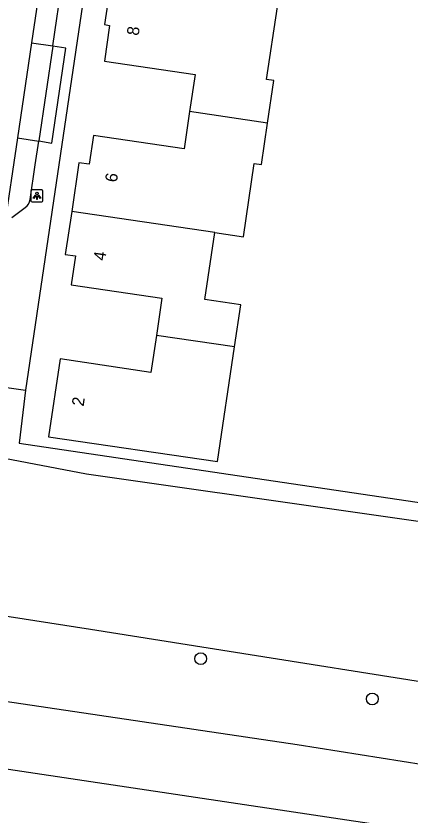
# Model space of a CAD drawing. Extents: x 164150 to 165261, y 382513 to 383432.
# Drawn here: x 164477.9 to 164510.6, y 382845.8 to 382912.1 of the extents above; entities that cross this region are included whole.
import ezdxf

# ---------------------------------------------------------------- set-up
doc = ezdxf.new("R2010")
doc.units = 0
for name, color, linetype in [('IMGEO_Boom', 7, 'Continuous'), ('IMGEO_Greppel_droge_sloot', 7, 'Continuous'), ('IMGEO_Groenvoorziening', 7, 'Continuous'), ('IMGEO_Lichtpunt', 7, 'Continuous'), ('IMGEO_Pand', 7, 'Continuous'), ('IMGEO_Pand_nummerreeks', 7, 'Continuous'), ('IMGEO_Rijbaan_lokaal_gesloten', 7, 'Continuous'), ('IMGEO_Rijbaan_lokaal_open', 7, 'Continuous'), ('IMGEO_Voetpad_open', 7, 'Continuous')]:
    doc.layers.add(name, color=color, linetype=linetype)

msp = doc.modelspace()

# ---------------------------------------------------------------- linework, layer by layer
at = {"layer": 'IMGEO_Boom'}
for centre in [(164493.202, 382858.796), (164507.427, 382855.463)]:
    msp.add_circle(centre, 0.489, dxfattribs=at)
at = {"layer": 'IMGEO_Greppel_droge_sloot'}
for points in [[(164527.513, 382867.841), (164483.733, 382874.094), (164468.94, 382876.903), (164467.772, 382876.998)], [(164465.924, 382864.054), (164484.051, 382861.245), (164524.835, 382854.782), (164525.957, 382854.773)]]:
    msp.add_lwpolyline(points, dxfattribs=at)
at = {"layer": 'IMGEO_Groenvoorziening'}
msp.add_lwpolyline([(164478.67, 382881.048), (164478.137, 382876.668), (164527.73, 382869.322)], dxfattribs=at)
at = {"layer": 'IMGEO_Lichtpunt'}
for p, q in [((164479.125, 382897.546), (164479.125, 382896.739)), ((164479.125, 382897.546), (164479.125, 382896.739)), ((164480.027, 382897.641), (164479.219, 382897.641)), ((164480.027, 382897.641), (164479.219, 382897.641)), ((164480.121, 382896.739), (164480.121, 382897.546)), ((164480.121, 382896.739), (164480.121, 382897.546)), ((164479.219, 382896.645), (164480.027, 382896.645)), ((164479.219, 382896.645), (164480.027, 382896.645))]:
    msp.add_line(p, q, dxfattribs=at)
for points in [[(164479.499, 382897.21), (164479.538, 382897.182), (164479.35, 382896.92), (164479.312, 382896.947), (164479.499, 382897.21)], [(164479.601, 382897.162), (164479.648, 382897.162), (164479.648, 382896.84), (164479.601, 382896.84), (164479.601, 382897.162)], [(164479.711, 382897.182), (164479.749, 382897.209), (164479.936, 382896.947), (164479.897, 382896.919), (164479.711, 382897.182)]]:
    msp.add_lwpolyline(points, dxfattribs=at)
msp.add_circle((164479.624, 382897.344), 0.0994, dxfattribs=at)
for centre, start, end in [((164479.219, 382897.546), 90, 180), ((164479.219, 382897.546), 90, 180), ((164480.027, 382897.546), 0, 90), ((164480.027, 382897.546), 0, 90), ((164479.219, 382896.739), 180, 270), ((164479.219, 382896.739), 180, 270), ((164480.027, 382896.739), 270, 0), ((164480.027, 382896.739), 270, 360)]:
    msp.add_arc(centre, 0.0946, start, end, dxfattribs=at)
at = {"layer": 'IMGEO_Pand'}
for points in [[(164485.737, 382914.833), (164485.222, 382911.337), (164485.647, 382911.272), (164485.215, 382908.319), (164492.734, 382907.199), (164492.284, 382904.127)], [(164498.744, 382903.179), (164499.262, 382906.703), (164498.667, 382906.787), (164499.559, 382912.806), (164497.165, 382913.157)], [(164492.284, 382904.127), (164491.833, 382901.054), (164484.301, 382902.158), (164483.946, 382899.769), (164483.098, 382899.895), (164482.501, 382895.861)], [(164498.744, 382903.179), (164492.284, 382904.127)], [(164494.362, 382894.113), (164496.751, 382893.761), (164497.643, 382899.83), (164498.239, 382899.743), (164498.744, 382903.179)], [(164482.501, 382895.861), (164481.973, 382892.292), (164482.816, 382892.167), (164482.461, 382889.777), (164489.98, 382888.664), (164489.527, 382885.591)], [(164494.362, 382894.113), (164482.501, 382895.861)], [(164496.004, 382884.636), (164496.524, 382888.13), (164493.546, 382888.557), (164494.362, 382894.113)], [(164489.527, 382885.591), (164489.074, 382882.518), (164481.556, 382883.642), (164480.59, 382877.186), (164494.589, 382875.139), (164496.004, 382884.636)], [(164496.004, 382884.636), (164489.527, 382885.591)]]:
    msp.add_lwpolyline(points, dxfattribs=at)
at = {"layer": 'IMGEO_Rijbaan_lokaal_gesloten'}
for points in [[(164604.586, 382830.457), (164582.41, 382833.88), (164500.334, 382846.167), (164456.924, 382852.665), (164408.057, 382860.247), (164402.983, 382860.898)], [(164521.046, 382848.53), (164520.361, 382848.623), (164501.188, 382851.646), (164471.939, 382855.982), (164471.335, 382856.066)]]:
    msp.add_lwpolyline(points, dxfattribs=at)
at = {"layer": 'IMGEO_Rijbaan_lokaal_open'}
for points in [[(164480.788, 382920.832), (164479.16, 382909.83)], [(164479.16, 382909.83), (164477.996, 382901.958)], [(164477.996, 382901.958), (164476.868, 382894.336)]]:
    msp.add_lwpolyline(points, dxfattribs=at)
at = {"layer": 'IMGEO_Voetpad_open'}
for points in [[(164495.986, 382989.176), (164494.523, 382988.072), (164478.67, 382881.048)], [(164480.931, 382909.577), (164482.551, 382920.561)], [(164479.16, 382909.83), (164480.931, 382909.577)], [(164480.928, 382909.558), (164479.769, 382901.698)], [(164479.769, 382901.698), (164480.864, 382901.519), (164482.007, 382909.387), (164480.928, 382909.558)], [(164480.928, 382909.558), (164480.931, 382909.577)], [(164477.996, 382901.958), (164479.764, 382901.668)], [(164479.045, 382896.841), (164479.476, 382899.714), (164479.764, 382901.668)], [(164479.764, 382901.668), (164479.769, 382901.698)], [(164477.551, 382895.355), (164478.65, 382896.182)], [(164467.374, 382877.067), (164467.712, 382879.403), (164471.849, 382882.015), (164478.67, 382881.048)]]:
    msp.add_lwpolyline(points, dxfattribs=at)
msp.add_arc((164478.079, 382896.972), 0.975, 305.86638, 352.25726, dxfattribs=at)

# ---------------------------------------------------------------- texts
at = {"layer": 'IMGEO_Pand_nummerreeks'}
for s, rotation, p in [('8', 81.67513, (164488.043, 382910.384)), ('6', 81.54908, (164486.245, 382898.232)), ('4', 81.54908, (164485.28, 382891.735)), ('2', 81.49179, (164483.489, 382879.669))]:
    msp.add_text(s, height=1, rotation=rotation, dxfattribs=at).set_placement(p)

doc.saveas('drawing.dxf')
